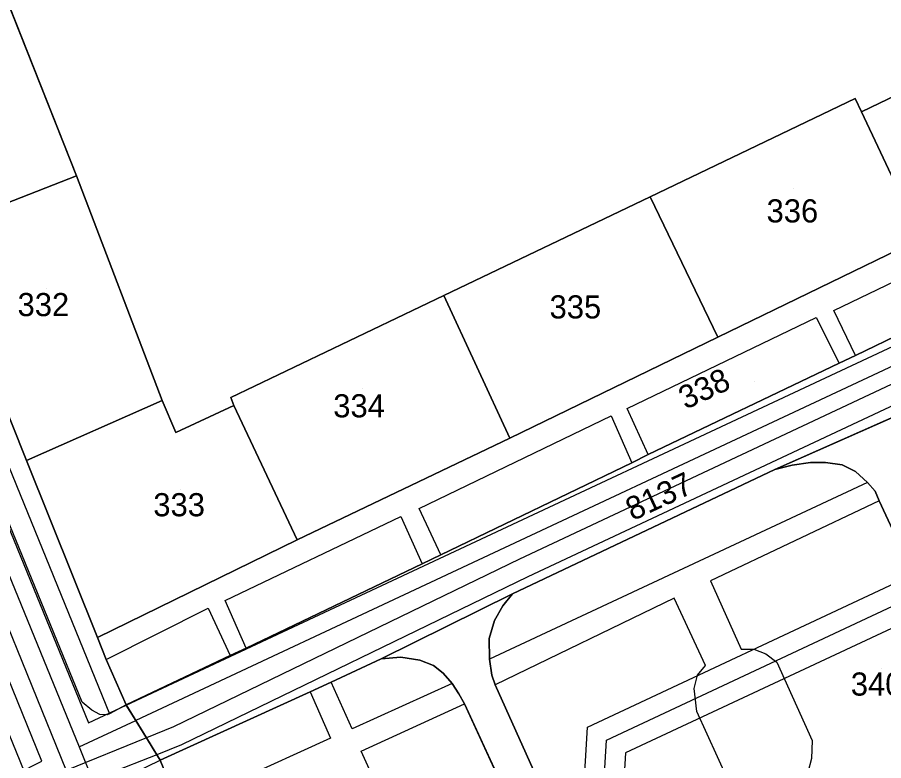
# Model space of a CAD drawing. Extents: x -264070 to -262271, y -1238894 to -1238141.
# Drawn here: x -263758.4 to -263683.6, y -1238643.1 to -1238578.9 of the extents above; entities that cross this region are included whole.
import ezdxf

# ---------------------------------------------------------------- set-up
doc = ezdxf.new("R2010")
doc.units = 0
for name, color, linetype in [('body_kn', 7, 'Continuous'), ('kladpar_druhypozemkov', 7, 'Continuous'), ('kladpar_hranice', 7, 'Continuous'), ('kladpar_parcelnecisla', 7, 'Continuous'), ('kladpar_plochy', 7, 'Continuous'), ('tarchy_linie', 7, 'Continuous'), ('zappar_hrandruhpozemk', 7, 'Continuous')]:
    doc.layers.add(name, color=color, linetype=linetype)

msp = doc.modelspace()

# ---------------------------------------------------------------- linework, layer by layer
at = {"layer": 'body_kn'}
for p, q in [((-263686.05, -1238585.91), (-263686.05, -1238585.91)), ((-263686.05, -1238585.91), (-263686.05, -1238585.91)), ((-263685.48, -1238587.04), (-263685.48, -1238587.04)), ((-263753.33, -1238592.57), (-263753.33, -1238592.57)), ((-263753.33, -1238592.57), (-263753.33, -1238592.57)), ((-263703.75, -1238594.39), (-263703.75, -1238594.39)), ((-263703.75, -1238594.39), (-263703.75, -1238594.39)), ((-263721.58, -1238602.92), (-263721.58, -1238602.92)), ((-263721.58, -1238602.92), (-263721.58, -1238602.92)), ((-263689.41, -1238604.84), (-263689.41, -1238604.84)), ((-263687.87, -1238604.22), (-263687.87, -1238604.22)), ((-263697.91, -1238606.53), (-263697.91, -1238606.53)), ((-263686, -1238608.11), (-263686, -1238608.11)), ((-263686, -1238608.11), (-263686, -1238608.11)), ((-263687.42, -1238608.78), (-263687.42, -1238608.78)), ((-263687.42, -1238608.78), (-263687.42, -1238608.78)), ((-263745.92, -1238612.01), (-263745.92, -1238612.01)), ((-263739.99, -1238611.74), (-263739.99, -1238611.74)), ((-263739.73, -1238612.43), (-263739.73, -1238612.43)), ((-263739.73, -1238612.43), (-263739.73, -1238612.43)), ((-263705.75, -1238612.69), (-263705.75, -1238612.69)), ((-263707.12, -1238613.34), (-263707.12, -1238613.34)), ((-263744.76, -1238614.78), (-263744.76, -1238614.78)), ((-263715.88, -1238615.27), (-263715.88, -1238615.27)), ((-263703.93, -1238616.68), (-263703.93, -1238616.68)), ((-263703.93, -1238616.68), (-263703.93, -1238616.68)), ((-263757.65, -1238617.18), (-263757.65, -1238617.18)), ((-263705.34, -1238617.4), (-263705.34, -1238617.4)), ((-263691.48, -1238617.58), (-263691.48, -1238617.58)), ((-263689.91, -1238617.35), (-263689.91, -1238617.35)), ((-263688.6, -1238617.35), (-263688.6, -1238617.35)), ((-263687.17, -1238617.55), (-263687.17, -1238617.55)), ((-263692.98, -1238617.98), (-263692.98, -1238617.98)), ((-263692.98, -1238617.98), (-263692.98, -1238617.98)), ((-263686.01, -1238618.13), (-263686.01, -1238618.13)), ((-263684.97, -1238619.08), (-263684.97, -1238619.08)), ((-263684.97, -1238619.08), (-263684.97, -1238619.08)), ((-263684.32, -1238619.83), (-263684.32, -1238619.83)), ((-263723.73, -1238621.34), (-263723.73, -1238621.34)), ((-263683.95, -1238620.66), (-263683.95, -1238620.66)), ((-263683.95, -1238620.66), (-263683.95, -1238620.66)), ((-263725.29, -1238622.02), (-263725.29, -1238622.02)), ((-263734.25, -1238624.05), (-263734.25, -1238624.05)), ((-263721.85, -1238625.34), (-263721.85, -1238625.34)), ((-263721.85, -1238625.34), (-263721.85, -1238625.34)), ((-263715.06, -1238625.71), (-263715.06, -1238625.71)), ((-263723.45, -1238626.11), (-263723.45, -1238626.11)), ((-263714.33, -1238627.24), (-263714.33, -1238627.24)), ((-263698.53, -1238627.58), (-263698.53, -1238627.58)), ((-263715.64, -1238628.72), (-263715.64, -1238628.72)), ((-263740.5, -1238629.3), (-263740.5, -1238629.3)), ((-263701.68, -1238629.08), (-263701.68, -1238629.08)), ((-263741.96, -1238629.96), (-263741.96, -1238629.96)), ((-263716.5, -1238629.74), (-263716.5, -1238629.74)), ((-263717.22, -1238631.02), (-263717.22, -1238631.02)), ((-263751.53, -1238632.49), (-263751.53, -1238632.49)), ((-263717.66, -1238632.56), (-263717.66, -1238632.56)), ((-263740.04, -1238634.05), (-263740.04, -1238634.05)), ((-263738.66, -1238633.4), (-263738.66, -1238633.4)), ((-263738.66, -1238633.4), (-263738.66, -1238633.4)), ((-263695.9, -1238633.49), (-263695.9, -1238633.49)), ((-263694.81, -1238633.49), (-263694.81, -1238633.49)), ((-263693.76, -1238633.89), (-263693.76, -1238633.89)), ((-263750.76, -1238634.38), (-263750.76, -1238634.38)), ((-263750.76, -1238634.38), (-263750.76, -1238634.38)), ((-263727.01, -1238634.34), (-263727.01, -1238634.34)), ((-263727.01, -1238634.34), (-263727.01, -1238634.34)), ((-263725.3, -1238634.2), (-263725.3, -1238634.2)), ((-263723.65, -1238634.44), (-263723.65, -1238634.44)), ((-263717.63, -1238634.35), (-263717.63, -1238634.35)), ((-263692.8, -1238634.63), (-263692.8, -1238634.63)), ((-263722.48, -1238634.91), (-263722.48, -1238634.91)), ((-263721.65, -1238635.58), (-263721.65, -1238635.58)), ((-263698.96, -1238634.9), (-263698.96, -1238634.9)), ((-263717.43, -1238635.75), (-263717.43, -1238635.75)), ((-263699.67, -1238635.74), (-263699.67, -1238635.74)), ((-263731.32, -1238636.34), (-263731.32, -1238636.34)), ((-263720.87, -1238636.45), (-263720.87, -1238636.45)), ((-263720.87, -1238636.45), (-263720.87, -1238636.45)), ((-263717.15, -1238636.58), (-263717.15, -1238636.58)), ((-263699.96, -1238636.91), (-263699.96, -1238636.91)), ((-263733.14, -1238637.18), (-263733.14, -1238637.18)), ((-263733.14, -1238637.18), (-263733.14, -1238637.18)), ((-263720.28, -1238637.36), (-263720.28, -1238637.36)), ((-263752.84, -1238638.07), (-263752.84, -1238638.07)), ((-263749.05, -1238638.31), (-263749.05, -1238638.31)), ((-263749.05, -1238638.31), (-263749.05, -1238638.31)), ((-263749.03, -1238638.34), (-263749.03, -1238638.34)), ((-263749.03, -1238638.34), (-263749.03, -1238638.34)), ((-263719.81, -1238638.22), (-263719.81, -1238638.22)), ((-263752.02, -1238638.76), (-263752.02, -1238638.76)), ((-263751.32, -1238639.13), (-263751.32, -1238639.13)), ((-263750.68, -1238639.18), (-263750.68, -1238639.18)), ((-263750.68, -1238639.18), (-263750.68, -1238639.18)), ((-263750.49, -1238639.09), (-263750.49, -1238639.09)), ((-263750.49, -1238639.09), (-263750.49, -1238639.09)), ((-263699.73, -1238638.89), (-263699.73, -1238638.89)), ((-263752.29, -1238639.87), (-263752.29, -1238639.87)), ((-263748.22, -1238639.66), (-263748.22, -1238639.66)), ((-263744.96, -1238640.22), (-263744.96, -1238640.22)), ((-263729.51, -1238640.38), (-263729.51, -1238640.38)), ((-263709.16, -1238640.24), (-263709.16, -1238640.24)), ((-263747.29, -1238641.16), (-263747.29, -1238641.16)), ((-263747.29, -1238641.16), (-263747.29, -1238641.16)), ((-263731.37, -1238641.2), (-263731.37, -1238641.2)), ((-263707.52, -1238641.35), (-263707.52, -1238641.35)), ((-263689.75, -1238641.38), (-263689.75, -1238641.38)), ((-263753.1, -1238641.95), (-263753.1, -1238641.95)), ((-263753.1, -1238641.95), (-263753.1, -1238641.95)), ((-263744.27, -1238641.77), (-263744.27, -1238641.77)), ((-263728.72, -1238642.3), (-263728.72, -1238642.3)), ((-263746.39, -1238642.63), (-263746.39, -1238642.63)), ((-263705.88, -1238642.46), (-263705.88, -1238642.46)), ((-263689.81, -1238642.94), (-263689.81, -1238642.94)), ((-263746.1, -1238643.1), (-263746.1, -1238643.1))]:
    msp.add_line(p, q, dxfattribs=at)
at = {"layer": 'kladpar_druhypozemkov'}
for p, q in [((-263691.39, -1238593.66), (-263691.39, -1238593.66)), ((-263755.96, -1238602.29), (-263755.96, -1238602.29)), ((-263710.34, -1238602.56), (-263710.34, -1238602.56)), ((-263694.72, -1238610.37), (-263694.72, -1238610.37)), ((-263728.64, -1238610.96), (-263728.64, -1238610.96)), ((-263744.34, -1238619.71), (-263744.34, -1238619.71)), ((-263703.84, -1238619.29), (-263703.84, -1238619.29)), ((-263683.8, -1238635.17), (-263683.8, -1238635.17))]:
    msp.add_line(p, q, dxfattribs=at)
at = {"layer": 'kladpar_hranice'}
for points in [[(-263675.54, -1238582.27), (-263685.48, -1238587.04), (-263686.05, -1238585.91), (-263703.75, -1238594.39), (-263721.58, -1238602.92), (-263739.99, -1238611.74), (-263739.73, -1238612.43), (-263744.76, -1238614.78), (-263745.92, -1238612.01), (-263753.33, -1238592.57), (-263762.31, -1238569.91), (-263762.7, -1238570.05), (-263763.78, -1238567.43), (-263768.48, -1238556.03), (-263769.25, -1238556.42), (-263770.19, -1238554.17), (-263764.59, -1238551.82), (-263764.47, -1238552.29), (-263753.82, -1238547.84)], [(-263763.78, -1238567.43), (-263762.7, -1238570.05), (-263762.31, -1238569.91), (-263753.33, -1238592.57), (-263765.59, -1238597.36), (-263775.64, -1238572.26), (-263775.66, -1238572.21), (-263763.78, -1238567.43)], [(-263765.59, -1238597.36), (-263757.65, -1238617.18), (-263751.53, -1238632.49), (-263750.76, -1238634.38), (-263749.05, -1238638.31), (-263746.1, -1238643.1), (-263744.47, -1238647.12), (-263746.81, -1238648.18), (-263748.61, -1238648.99), (-263754.68, -1238651.74), (-263756.64, -1238652.62), (-263758.01, -1238653.24), (-263766.63, -1238632.2), (-263767.11, -1238631.02), (-263768.48, -1238627.72), (-263781.6, -1238596.06), (-263781.28, -1238595.94), (-263787.57, -1238580.55), (-263788.65, -1238577.91)], [(-263675.54, -1238582.27), (-263674.09, -1238582.71), (-263673.72, -1238583.5), (-263667.41, -1238580.41), (-263663.07, -1238589.76), (-263669.56, -1238592.93), (-263669.98, -1238592.02), (-263673.16, -1238593.5), (-263672.75, -1238594.39), (-263680.32, -1238597.99), (-263685.48, -1238587.04), (-263675.54, -1238582.27)], [(-263686.05, -1238585.91), (-263685.48, -1238587.04), (-263680.32, -1238597.99), (-263697.91, -1238606.53), (-263703.75, -1238594.39), (-263686.05, -1238585.91)], [(-263753.33, -1238592.57), (-263745.92, -1238612.01), (-263757.65, -1238617.18), (-263765.59, -1238597.36), (-263753.33, -1238592.57)], [(-263703.75, -1238594.39), (-263697.91, -1238606.53), (-263715.88, -1238615.27), (-263721.58, -1238602.92), (-263703.75, -1238594.39)], [(-263668.83, -1238599.81), (-263686, -1238608.11), (-263687.42, -1238608.78), (-263703.93, -1238616.68), (-263705.34, -1238617.4), (-263721.85, -1238625.34), (-263723.45, -1238626.11), (-263738.66, -1238633.4), (-263740.04, -1238634.05), (-263749.05, -1238638.31), (-263750.76, -1238634.38), (-263751.53, -1238632.49), (-263734.25, -1238624.05), (-263715.88, -1238615.27), (-263697.91, -1238606.53), (-263680.32, -1238597.99)], [(-263687.42, -1238608.78), (-263686, -1238608.11), (-263668.83, -1238599.81)], [(-263721.58, -1238602.92), (-263715.88, -1238615.27), (-263734.25, -1238624.05), (-263739.73, -1238612.43), (-263739.99, -1238611.74), (-263721.58, -1238602.92)], [(-263677.63, -1238611.17), (-263692.98, -1238617.98), (-263715.64, -1238628.72), (-263727.01, -1238634.34), (-263731.32, -1238636.34), (-263733.14, -1238637.18), (-263746.1, -1238643.1), (-263749.05, -1238638.31), (-263740.04, -1238634.05), (-263738.66, -1238633.4), (-263723.45, -1238626.11), (-263721.85, -1238625.34), (-263705.34, -1238617.4), (-263703.93, -1238616.68), (-263687.42, -1238608.78)], [(-263675.8, -1238638.2), (-263683.95, -1238620.66), (-263684.32, -1238619.83), (-263684.97, -1238619.08), (-263686.01, -1238618.13), (-263687.17, -1238617.55), (-263688.6, -1238617.35), (-263689.91, -1238617.35), (-263691.48, -1238617.58), (-263692.98, -1238617.98), (-263677.63, -1238611.17)], [(-263739.73, -1238612.43), (-263734.25, -1238624.05), (-263751.53, -1238632.49), (-263757.65, -1238617.18), (-263745.92, -1238612.01), (-263744.76, -1238614.78), (-263739.73, -1238612.43)], [(-263692.98, -1238617.98), (-263691.48, -1238617.58), (-263689.91, -1238617.35), (-263688.6, -1238617.35), (-263687.17, -1238617.55), (-263686.01, -1238618.13), (-263684.97, -1238619.08), (-263684.32, -1238619.83), (-263683.95, -1238620.66), (-263675.8, -1238638.2)], [(-263678.79, -1238646.32), (-263688, -1238650.67), (-263691.02, -1238652.14), (-263700.49, -1238656.65), (-263702.04, -1238657.07), (-263703.39, -1238657.22), (-263704.61, -1238657.16), (-263705.94, -1238656.94), (-263707.26, -1238656.46), (-263708.21, -1238655.7), (-263709.11, -1238654.46), (-263717.15, -1238636.58), (-263717.43, -1238635.75), (-263717.63, -1238634.35), (-263717.66, -1238632.56), (-263717.22, -1238631.02), (-263716.5, -1238629.74), (-263715.64, -1238628.72), (-263692.98, -1238617.98)], [(-263713.63, -1238651.59), (-263719.81, -1238638.22), (-263720.28, -1238637.36), (-263720.87, -1238636.45), (-263721.65, -1238635.58), (-263722.48, -1238634.91), (-263723.65, -1238634.44), (-263725.3, -1238634.2), (-263727.01, -1238634.34), (-263715.64, -1238628.72), (-263716.5, -1238629.74), (-263717.22, -1238631.02), (-263717.66, -1238632.56), (-263717.63, -1238634.35), (-263717.43, -1238635.75), (-263717.15, -1238636.58), (-263709.11, -1238654.46)], [(-263722.61, -1238701.59), (-263727.59, -1238689.16), (-263728.82, -1238686.2), (-263743.73, -1238649.08), (-263744.47, -1238647.12), (-263746.1, -1238643.1), (-263733.14, -1238637.18), (-263731.32, -1238636.34), (-263727.01, -1238634.34)], [(-263727.01, -1238634.34), (-263725.3, -1238634.2), (-263723.65, -1238634.44), (-263722.48, -1238634.91), (-263721.65, -1238635.58), (-263720.87, -1238636.45), (-263720.28, -1238637.36), (-263719.81, -1238638.22), (-263713.63, -1238651.59), (-263722.58, -1238655.89), (-263722.27, -1238656.62), (-263724.24, -1238657.49), (-263724.49, -1238656.84), (-263729.95, -1238659.53), (-263722.61, -1238674.95), (-263719.38, -1238681.88), (-263718.16, -1238684.61), (-263715.84, -1238689.53), (-263712.45, -1238696.86)]]:
    msp.add_lwpolyline(points, dxfattribs=at)
at = {"layer": 'kladpar_plochy'}
for p, q in [((-263753.33, -1238592.57), (-263762.31, -1238569.91)), ((-263675.54, -1238582.27), (-263685.48, -1238587.04)), ((-263686.05, -1238585.91), (-263703.75, -1238594.39)), ((-263685.48, -1238587.04), (-263686.05, -1238585.91)), ((-263745.92, -1238612.01), (-263753.33, -1238592.57)), ((-263703.75, -1238594.39), (-263721.58, -1238602.92)), ((-263721.58, -1238602.92), (-263739.99, -1238611.74)), ((-263692.98, -1238617.98), (-263677.63, -1238611.17)), ((-263744.76, -1238614.78), (-263745.92, -1238612.01)), ((-263739.99, -1238611.74), (-263739.73, -1238612.43)), ((-263739.73, -1238612.43), (-263744.76, -1238614.78)), ((-263691.48, -1238617.58), (-263692.98, -1238617.98)), ((-263689.91, -1238617.35), (-263691.48, -1238617.58)), ((-263688.6, -1238617.35), (-263689.91, -1238617.35)), ((-263687.17, -1238617.55), (-263688.6, -1238617.35)), ((-263686.01, -1238618.13), (-263687.17, -1238617.55)), ((-263684.97, -1238619.08), (-263686.01, -1238618.13)), ((-263684.32, -1238619.83), (-263684.97, -1238619.08)), ((-263683.95, -1238620.66), (-263684.32, -1238619.83)), ((-263675.8, -1238638.2), (-263683.95, -1238620.66)), ((-263727.01, -1238634.34), (-263715.64, -1238628.72)), ((-263715.64, -1238628.72), (-263716.5, -1238629.74)), ((-263716.5, -1238629.74), (-263717.22, -1238631.02)), ((-263717.22, -1238631.02), (-263717.66, -1238632.56)), ((-263717.66, -1238632.56), (-263717.63, -1238634.35)), ((-263725.3, -1238634.2), (-263727.01, -1238634.34)), ((-263723.65, -1238634.44), (-263725.3, -1238634.2)), ((-263722.48, -1238634.91), (-263723.65, -1238634.44)), ((-263717.63, -1238634.35), (-263717.43, -1238635.75)), ((-263721.65, -1238635.58), (-263722.48, -1238634.91)), ((-263720.87, -1238636.45), (-263721.65, -1238635.58)), ((-263717.43, -1238635.75), (-263717.15, -1238636.58)), ((-263720.28, -1238637.36), (-263720.87, -1238636.45)), ((-263717.15, -1238636.58), (-263709.11, -1238654.46)), ((-263719.81, -1238638.22), (-263720.28, -1238637.36)), ((-263713.63, -1238651.59), (-263719.81, -1238638.22))]:
    msp.add_line(p, q, dxfattribs=at)
for points in [[(-263763.78, -1238567.43), (-263762.7, -1238570.05), (-263762.31, -1238569.91), (-263753.33, -1238592.57), (-263765.59, -1238597.36), (-263775.64, -1238572.26), (-263775.66, -1238572.21)], [(-263675.54, -1238582.27), (-263674.09, -1238582.71), (-263673.72, -1238583.5), (-263667.41, -1238580.41), (-263663.07, -1238589.76), (-263669.56, -1238592.93), (-263669.98, -1238592.02), (-263673.16, -1238593.5), (-263672.75, -1238594.39), (-263680.32, -1238597.99), (-263685.48, -1238587.04)], [(-263686.05, -1238585.91), (-263685.48, -1238587.04), (-263680.32, -1238597.99), (-263697.91, -1238606.53), (-263703.75, -1238594.39)], [(-263753.33, -1238592.57), (-263745.92, -1238612.01), (-263757.65, -1238617.18), (-263765.59, -1238597.36)], [(-263687.42, -1238608.78), (-263686, -1238608.11), (-263668.83, -1238599.81), (-263667.32, -1238599.06), (-263658.25, -1238594.74), (-263656.28, -1238593.79), (-263653.2, -1238598.95), (-263655.1, -1238599.92), (-263672.25, -1238608.4), (-263674.17, -1238609.32), (-263677.63, -1238611.17), (-263692.98, -1238617.98), (-263715.64, -1238628.72), (-263727.01, -1238634.34), (-263731.32, -1238636.34), (-263733.14, -1238637.18), (-263746.1, -1238643.1), (-263749.05, -1238638.31), (-263740.04, -1238634.05), (-263738.66, -1238633.4), (-263723.45, -1238626.11), (-263721.85, -1238625.34), (-263705.34, -1238617.4), (-263703.93, -1238616.68)], [(-263703.75, -1238594.39), (-263697.91, -1238606.53), (-263715.88, -1238615.27), (-263721.58, -1238602.92)], [(-263721.58, -1238602.92), (-263715.88, -1238615.27), (-263734.25, -1238624.05), (-263739.73, -1238612.43), (-263739.99, -1238611.74)], [(-263739.73, -1238612.43), (-263734.25, -1238624.05), (-263751.53, -1238632.49), (-263757.65, -1238617.18), (-263745.92, -1238612.01), (-263744.76, -1238614.78)]]:
    msp.add_lwpolyline(points, close=True, dxfattribs=at)
for points in [[(-263775.64, -1238572.26), (-263765.59, -1238597.36), (-263757.65, -1238617.18), (-263751.53, -1238632.49), (-263750.76, -1238634.38), (-263749.05, -1238638.31), (-263746.1, -1238643.1), (-263744.47, -1238647.12), (-263746.81, -1238648.18), (-263748.61, -1238648.99), (-263754.68, -1238651.74), (-263756.64, -1238652.62), (-263758.01, -1238653.24), (-263766.63, -1238632.2), (-263767.11, -1238631.02), (-263768.48, -1238627.72), (-263781.6, -1238596.06), (-263781.28, -1238595.94), (-263787.57, -1238580.55), (-263788.65, -1238577.91)], [(-263668.83, -1238599.81), (-263686, -1238608.11), (-263687.42, -1238608.78), (-263703.93, -1238616.68), (-263705.34, -1238617.4), (-263721.85, -1238625.34), (-263723.45, -1238626.11), (-263738.66, -1238633.4), (-263740.04, -1238634.05), (-263749.05, -1238638.31), (-263750.76, -1238634.38), (-263751.53, -1238632.49), (-263734.25, -1238624.05), (-263715.88, -1238615.27), (-263697.91, -1238606.53), (-263680.32, -1238597.99)], [(-263709.11, -1238654.46), (-263717.15, -1238636.58), (-263717.43, -1238635.75), (-263717.63, -1238634.35), (-263717.66, -1238632.56), (-263717.22, -1238631.02), (-263716.5, -1238629.74), (-263715.64, -1238628.72), (-263692.98, -1238617.98), (-263691.48, -1238617.58), (-263689.91, -1238617.35), (-263688.6, -1238617.35), (-263687.17, -1238617.55), (-263686.01, -1238618.13), (-263684.97, -1238619.08), (-263684.32, -1238619.83), (-263683.95, -1238620.66), (-263675.8, -1238638.2)], [(-263744.47, -1238647.12), (-263746.1, -1238643.1), (-263733.14, -1238637.18), (-263731.32, -1238636.34), (-263727.01, -1238634.34), (-263725.3, -1238634.2), (-263723.65, -1238634.44), (-263722.48, -1238634.91), (-263721.65, -1238635.58), (-263720.87, -1238636.45), (-263720.28, -1238637.36), (-263719.81, -1238638.22), (-263713.63, -1238651.59)]]:
    msp.add_lwpolyline(points, dxfattribs=at)
at = {"layer": 'tarchy_linie'}
for p, q in [((-263791.59, -1238551.86), (-263754.24, -1238643.98)), ((-263747.29, -1238641.16), (-263754.24, -1238643.98)), ((-263753.1, -1238641.95), (-263702.63, -1238767.97))]:
    msp.add_line(p, q, dxfattribs=at)
for points in [[(-263724.39, -1238760.11), (-263772.23, -1238650.31), (-263769.35, -1238649.05), (-263769.1, -1238649.62), (-263756.34, -1238643.19), (-263793.12, -1238552.49), (-263791.59, -1238551.86), (-263790.16, -1238551.26), (-263788.74, -1238550.66)], [(-263788.74, -1238550.66), (-263752.29, -1238639.87), (-263749.03, -1238638.34), (-263748.22, -1238639.66), (-263747.29, -1238641.16), (-263746.39, -1238642.63), (-263750.52, -1238644.25), (-263701.04, -1238767.8)], [(-263790.16, -1238551.26), (-263753.1, -1238641.95), (-263748.22, -1238639.66)], [(-263749.03, -1238638.34), (-263662.87, -1238597.99), (-263655.9, -1238594.42), (-263655.11, -1238595.75), (-263654.03, -1238597.57), (-263653.2, -1238598.95), (-263655.02, -1238599.88), (-263659.27, -1238601.79), (-263659.19, -1238601.94), (-263660.58, -1238602.63), (-263661.97, -1238603.32), (-263662.1, -1238603.06), (-263678.84, -1238610.58), (-263714.33, -1238627.24), (-263744.27, -1238641.77), (-263746.39, -1238642.63), (-263747.29, -1238641.16), (-263748.22, -1238639.66), (-263749.03, -1238638.34)], [(-263655.11, -1238595.75), (-263662.22, -1238599.38), (-263748.22, -1238639.66)], [(-263654.03, -1238597.57), (-263679.55, -1238609.04), (-263715.06, -1238625.71), (-263744.96, -1238640.22), (-263747.29, -1238641.16)], [(-263709.12, -1238667.95), (-263707.52, -1238641.35), (-263681.4, -1238629.12), (-263661.53, -1238620.2), (-263640.3, -1238637.56), (-263618.59, -1238683.83), (-263593.48, -1238736.77), (-263576.63, -1238729.18), (-263561.94, -1238722.36)], [(-263680.69, -1238630.67), (-263705.88, -1238642.46), (-263707.51, -1238669.55), (-263710.91, -1238669.35), (-263710.47, -1238662.05), (-263709.67, -1238661.64), (-263709.05, -1238661.39), (-263710.27, -1238658.77), (-263709.16, -1238640.24), (-263682.11, -1238627.57)]]:
    msp.add_lwpolyline(points, dxfattribs=at)
at = {"layer": 'zappar_hrandruhpozemk'}
for p, q in [((-263769.02, -1238593.64), (-263750.49, -1238639.09)), ((-263687.87, -1238604.22), (-263670.58, -1238595.9)), ((-263705.75, -1238612.69), (-263689.41, -1238604.84)), ((-263689.41, -1238604.84), (-263687.42, -1238608.78)), ((-263686, -1238608.11), (-263687.87, -1238604.22)), ((-263703.93, -1238616.68), (-263705.75, -1238612.69)), ((-263723.73, -1238621.34), (-263707.12, -1238613.34)), ((-263707.12, -1238613.34), (-263705.34, -1238617.4)), ((-263684.97, -1238619.08), (-263717.63, -1238634.35)), ((-263721.85, -1238625.34), (-263723.73, -1238621.34)), ((-263740.5, -1238629.3), (-263725.29, -1238622.02)), ((-263725.29, -1238622.02), (-263723.45, -1238626.11)), ((-263754.68, -1238651.74), (-263765.18, -1238626.18)), ((-263738.66, -1238633.4), (-263740.5, -1238629.3)), ((-263750.76, -1238634.38), (-263741.96, -1238629.96)), ((-263741.96, -1238629.96), (-263740.04, -1238634.05)), ((-263692.8, -1238634.63), (-263689.75, -1238641.38)), ((-263729.51, -1238640.38), (-263731.32, -1238636.34)), ((-263720.87, -1238636.45), (-263729.51, -1238640.38)), ((-263733.14, -1238637.18), (-263731.37, -1238641.2)), ((-263749.05, -1238638.31), (-263750.49, -1238639.09)), ((-263750.49, -1238639.09), (-263750.68, -1238639.18)), ((-263697.04, -1238644.76), (-263699.73, -1238638.89)), ((-263731.37, -1238641.2), (-263744.47, -1238647.12))]:
    msp.add_line(p, q, dxfattribs=at)
for points in [[(-263752.84, -1238638.07), (-263767.57, -1238602.13), (-263788.68, -1238550.64)], [(-263683.95, -1238620.66), (-263698.53, -1238627.58), (-263695.9, -1238633.49), (-263694.81, -1238633.49), (-263693.76, -1238633.89), (-263692.8, -1238634.63)], [(-263699.73, -1238638.89), (-263699.96, -1238636.91), (-263699.67, -1238635.74), (-263698.96, -1238634.9), (-263701.68, -1238629.08), (-263717.15, -1238636.58)], [(-263750.68, -1238639.18), (-263751.32, -1238639.13), (-263752.02, -1238638.76), (-263752.84, -1238638.07)], [(-263722.58, -1238655.89), (-263728.72, -1238642.3), (-263719.81, -1238638.22)], [(-263689.75, -1238641.38), (-263689.81, -1238642.94), (-263690.12, -1238644.15), (-263690.65, -1238644.81), (-263688, -1238650.67)], [(-263749.3, -1238647.29), (-263749.46, -1238646.05), (-263749.16, -1238645.05), (-263748.4, -1238644.21), (-263746.1, -1238643.1)]]:
    msp.add_lwpolyline(points, dxfattribs=at)

# ---------------------------------------------------------------- texts
at = {"layer": 'kladpar_parcelnecisla'}
for s, p in [('336', (-263693.694, -1238596.61)), ('332', (-263758.43, -1238604.71)), ('335', (-263712.449, -1238604.91)), ('334', (-263731.144, -1238613.46)), ('333', (-263746.696, -1238622.01)), ('340', (-263686.413, -1238637.51))]:
    msp.add_text(s, height=2, dxfattribs=at).set_placement(p)
for s, p in [('338', (-263700.698, -1238612.814)), ('8137', (-263705.273, -1238622.434))]:
    msp.add_text(s, height=2, rotation=25, dxfattribs=at).set_placement(p)

doc.saveas('drawing.dxf')
